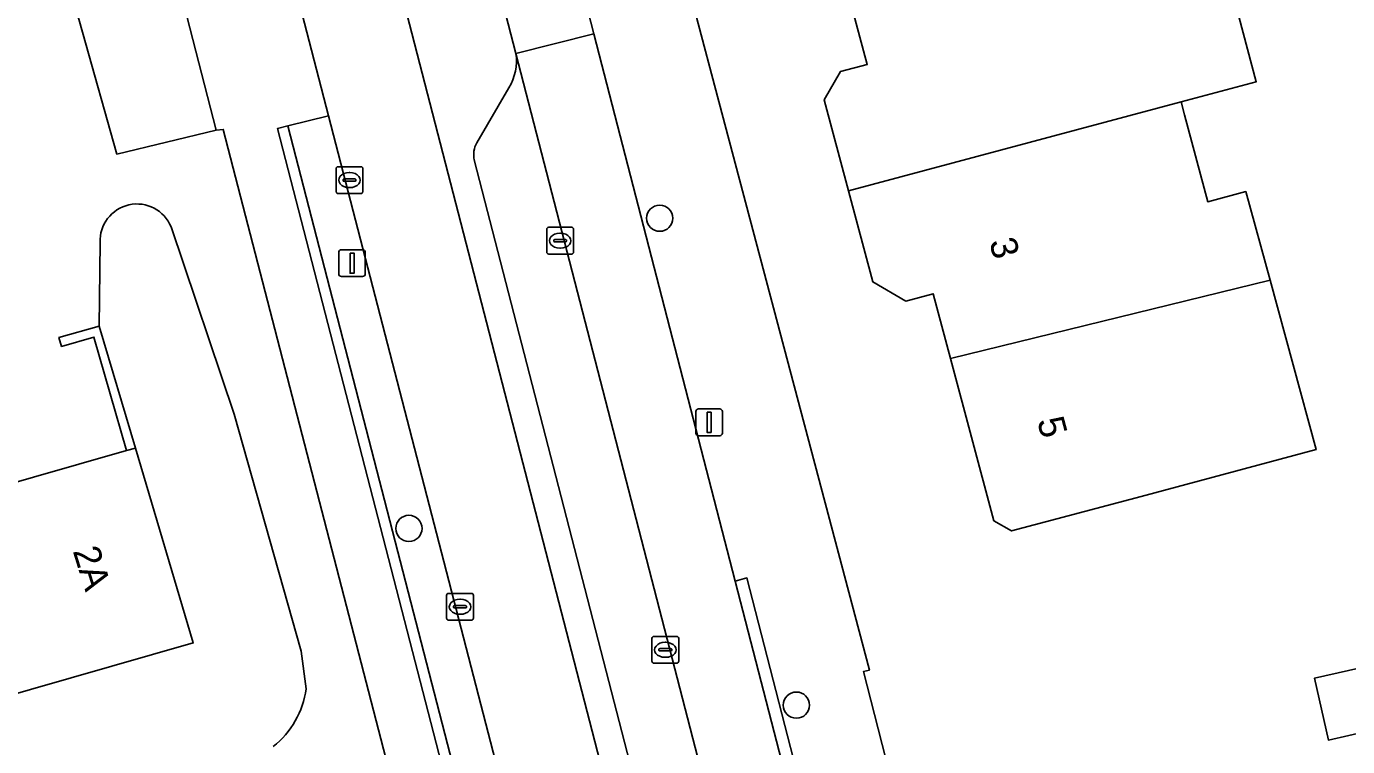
# Model space of a CAD drawing. Extents: x 161772 to 163126, y 383092 to 383917.
# Drawn here: x 161947.91 to 161997.2, y 383422.23 to 383449.11 of the extents above; entities that cross this region are included whole.
import ezdxf

# ---------------------------------------------------------------- set-up
doc = ezdxf.new("R2010")
doc.units = 0
for name, color, linetype in [('IMGEO_Berm_open', 7, 'Continuous'), ('IMGEO_Boom', 7, 'Continuous'), ('IMGEO_Erf', 7, 'Continuous'), ('IMGEO_Fietspad_gesloten', 7, 'Continuous'), ('IMGEO_Groenvoorziening', 7, 'Continuous'), ('IMGEO_Haag', 7, 'Continuous'), ('IMGEO_Kolk', 7, 'Continuous'), ('IMGEO_Lichtmast', 7, 'Continuous'), ('IMGEO_Muur', 7, 'Continuous'), ('IMGEO_Pand', 7, 'Continuous'), ('IMGEO_Pand_nummerreeks', 7, 'Continuous'), ('IMGEO_Parkeervlak_open', 7, 'Continuous'), ('IMGEO_Rijbaan_lokaal_gesloten', 7, 'Continuous'), ('IMGEO_Rijbaan_lokaal_open', 7, 'Continuous'), ('IMGEO_Voetpad_gesloten', 7, 'Continuous'), ('IMGEO_Voetpad_open', 7, 'Continuous'), ('IMGEO_Walbescherming', 7, 'Continuous'), ('IMGEO_Waterloop', 7, 'Continuous')]:
    doc.layers.add(name, color=color, linetype=linetype)

msp = doc.modelspace()

# ---------------------------------------------------------------- linework, layer by layer
at = {"layer": 'IMGEO_Berm_open'}
for points in [[(161966.176, 383448.104), (161964.092, 383456.148)], [(161960.66, 383455.182), (161976.137, 383395.25)], [(161964.718, 383444.768), (161965.915, 383446.823)], [(161979.059, 383386.635), (161978.765, 383388.191), (161977.523, 383394.063), (161974.044, 383407.626), (161973.608, 383407.52), (161972.355, 383412.364), (161972.788, 383412.467), (161964.622, 383444.131)]]:
    msp.add_lwpolyline(points, dxfattribs=at)
for centre, radius, start, end in [((161964.228, 383447.834), 1.967, 329.0743, 7.8932), ((161965.47, 383444.329), 0.871, 149.7296, 193.1297)]:
    msp.add_arc(centre, radius, start, end, dxfattribs=at)
at = {"layer": 'IMGEO_Boom'}
for centre in [(161971.54, 383441.954), (161962.184, 383430.374), (161976.638, 383423.776)]:
    msp.add_circle(centre, 0.489, dxfattribs=at)
at = {"layer": 'IMGEO_Erf'}
for points in [[(162013.474, 383465.049), (162000.265, 383462.051), (162000.295, 383461.907), (161996.785, 383460.931), (161992.404, 383459.714), (161973.318, 383454.411), (161972.09, 383452.564), (161979.364, 383425.078), (161979.14, 383425.031), (161985.923, 383398.52), (161987.571, 383390.708)], [(161866.529, 383464.754), (161898.723, 383436.347), (161906.157, 383429.286), (161917.07, 383418.263), (161917.924, 383417.129), (161918.722, 383415.427), (161919.191, 383415.03), (161919.767, 383414.817), (161921.715, 383415.47), (161923.158, 383415.885), (161932.392, 383419.644), (161945.017, 383423.484), (161942.925, 383430.779), (161951.649, 383433.279), (161950.435, 383437.514), (161949.224, 383437.166), (161949.129, 383437.498), (161950.624, 383437.926), (161950.666, 383441.043)], [(161955.259, 383445.271), (161954.993, 383445.237), (161951.289, 383444.345), (161948.732, 383453.465), (161952.601, 383454.538), (161952.504, 383454.913), (161950.628, 383462.756)], [(161968.312, 383393.79), (161964.267, 383410.402), (161955.259, 383445.271)], [(161953.31, 383441.626), (161955.669, 383434.637), (161958.168, 383425.797), (161958.354, 383424.386)]]:
    msp.add_lwpolyline(points, dxfattribs=at)
for points in [[(161984.667, 383430.279), (161984.004, 383430.663), (161982.385, 383436.719), (161981.739, 383439.133), (161980.721, 383438.861), (161979.488, 383439.574), (161978.579, 383442.975), (161977.67, 383446.373), (161978.28, 383447.427), (161979.282, 383447.695), (161978.237, 383451.598), (161991.651, 383455.067), (161992.979, 383450.097), (161993.795, 383447.047), (161990.987, 383446.296), (161991.115, 383445.818), (161991.983, 383442.57), (161993.405, 383442.951), (161994.309, 383439.636), (161996.032, 383433.317), (161989.498, 383431.57)], [(161999.521, 383423.16), (161996.483, 383422.474), (161995.961, 383424.783), (161998.999, 383425.469), (162002.59, 383426.28), (162003.111, 383423.97)]]:
    msp.add_lwpolyline(points, close=True, dxfattribs=at)
for centre, radius, start, end in [((161952.037, 383441.113), 1.373, 21.9639, 182.9055), ((161954.996, 383424.873), 3.394, 308.8224, 351.7508)]:
    msp.add_arc(centre, radius, start, end, dxfattribs=at)
at = {"layer": 'IMGEO_Fietspad_gesloten'}
for points in [[(161952.442, 383474.059), (161953.677, 383468.263), (161953.29, 383468.191), (161956.569, 383455.884), (161959.186, 383445.78), (161968.079, 383411.396), (161969.508, 383405.824), (161971.921, 383396.62)], [(161976.137, 383395.25), (161960.66, 383455.182)]]:
    msp.add_lwpolyline(points, dxfattribs=at)
at = {"layer": 'IMGEO_Groenvoorziening'}
for points in [[(161957.668, 383445.398), (161966.55, 383410.99), (161968.079, 383411.396), (161959.186, 383445.78)], [(161957.668, 383445.398), (161957.28, 383445.3), (161966.164, 383410.887), (161966.55, 383410.99)]]:
    msp.add_lwpolyline(points, close=True, dxfattribs=at)
at = {"layer": 'IMGEO_Haag'}
msp.add_lwpolyline([(161957.668, 383445.398), (161957.28, 383445.3), (161966.164, 383410.887), (161966.55, 383410.99)], close=True, dxfattribs=at)
at = {"layer": 'IMGEO_Kolk'}
for p, q in [((161959.466, 383442.95), (161959.466, 383443.802)), ((161959.541, 383443.876), (161960.393, 383443.876)), ((161960.467, 383443.802), (161960.467, 383442.95)), ((161959.725, 383443.37), (161959.725, 383443.382)), ((161960.163, 383443.333), (161959.765, 383443.333)), ((161959.768, 383443.419), (161960.166, 383443.419)), ((161959.954, 383443.656), (161959.979, 383443.656)), ((161960.209, 383443.382), (161960.209, 383443.37)), ((161960.393, 383442.876), (161959.541, 383442.876)), ((161959.977, 383443.096), (161959.952, 383443.096)), ((161967.325, 383440.688), (161967.325, 383441.54)), ((161967.4, 383441.614), (161968.252, 383441.614)), ((161967.813, 383441.394), (161967.838, 383441.394)), ((161968.326, 383441.54), (161968.326, 383440.688)), ((161967.584, 383441.108), (161967.584, 383441.12)), ((161968.022, 383441.071), (161967.624, 383441.071)), ((161967.627, 383441.157), (161968.025, 383441.157)), ((161968.068, 383441.12), (161968.068, 383441.108)), ((161968.252, 383440.614), (161967.4, 383440.614)), ((161967.836, 383440.834), (161967.811, 383440.834)), ((161963.591, 383427.022), (161963.591, 383427.874)), ((161963.666, 383427.948), (161964.518, 383427.948)), ((161964.079, 383427.728), (161964.104, 383427.728)), ((161964.592, 383427.874), (161964.592, 383427.022)), ((161963.85, 383427.442), (161963.85, 383427.454)), ((161964.288, 383427.405), (161963.89, 383427.405)), ((161963.893, 383427.491), (161964.291, 383427.491)), ((161964.102, 383427.168), (161964.077, 383427.168)), ((161964.334, 383427.454), (161964.334, 383427.442)), ((161964.518, 383426.948), (161963.666, 383426.948)), ((161971.25, 383425.416), (161971.25, 383426.268)), ((161971.325, 383426.342), (161972.177, 383426.342)), ((161971.738, 383426.122), (161971.763, 383426.122)), ((161972.251, 383426.268), (161972.251, 383425.416)), ((161971.509, 383425.836), (161971.509, 383425.848)), ((161971.947, 383425.799), (161971.549, 383425.799)), ((161971.552, 383425.885), (161971.95, 383425.885)), ((161971.761, 383425.562), (161971.736, 383425.562)), ((161971.993, 383425.848), (161971.993, 383425.836)), ((161972.177, 383425.342), (161971.325, 383425.342))]:
    msp.add_line(p, q, dxfattribs=at)
for points in [[(161959.466, 383442.95), (161959.466, 383443.802)], [(161959.541, 383443.876), (161960.393, 383443.876)], [(161960.467, 383443.802), (161960.467, 383442.95)], [(161960.393, 383442.876), (161959.541, 383442.876)], [(161967.325, 383440.688), (161967.325, 383441.54)], [(161967.4, 383441.614), (161968.252, 383441.614)], [(161968.326, 383441.54), (161968.326, 383440.688)], [(161968.252, 383440.614), (161967.4, 383440.614)], [(161963.591, 383427.022), (161963.591, 383427.874)], [(161963.666, 383427.948), (161964.518, 383427.948)], [(161964.592, 383427.874), (161964.592, 383427.022)], [(161964.518, 383426.948), (161963.666, 383426.948)], [(161971.25, 383425.416), (161971.25, 383426.268)], [(161971.325, 383426.342), (161972.177, 383426.342)], [(161972.251, 383426.268), (161972.251, 383425.416)], [(161972.177, 383425.342), (161971.325, 383425.342)]]:
    msp.add_lwpolyline(points, dxfattribs=at)
for centre, radius, start, end in [((161959.543, 383443.8), 0.0765, 91.552, 178.448), ((161959.543, 383443.8), 0.0765, 91.552, 178.448), ((161960.391, 383443.8), 0.0765, 1.552, 88.448), ((161960.391, 383443.8), 0.0765, 1.552, 88.448), ((161959.765, 383443.379), 0.0403, 85.8775, 175.7526), ((161959.762, 383443.369), 0.0366, 178.938, 274.7102), ((161960.166, 383443.376), 0.043, 264.8664, 352.4533), ((161960.17, 383443.381), 0.0386, 1.7309, 96.639), ((161959.543, 383442.952), 0.0765, 181.552, 268.448), ((161959.543, 383442.952), 0.0765, 181.552, 268.448), ((161960.391, 383442.952), 0.0765, 271.552, 358.448), ((161960.391, 383442.952), 0.0765, 271.552, 358.448), ((161967.402, 383441.538), 0.0765, 91.552, 178.448), ((161967.402, 383441.538), 0.0765, 91.552, 178.448), ((161968.25, 383441.538), 0.0765, 1.552, 88.448), ((161968.25, 383441.538), 0.0765, 1.552, 88.448), ((161967.624, 383441.117), 0.0403, 85.8775, 175.7526), ((161967.621, 383441.107), 0.0366, 178.938, 274.7102), ((161968.025, 383441.114), 0.043, 264.8664, 352.4533), ((161968.029, 383441.119), 0.0386, 1.7309, 96.639), ((161967.402, 383440.69), 0.0765, 181.552, 268.448), ((161967.402, 383440.69), 0.0765, 181.552, 268.448), ((161968.25, 383440.69), 0.0765, 271.552, 358.448), ((161968.25, 383440.69), 0.0765, 271.552, 358.448), ((161963.668, 383427.872), 0.0765, 91.552, 178.448), ((161963.668, 383427.872), 0.0765, 91.552, 178.448), ((161964.516, 383427.872), 0.0765, 1.552, 88.448), ((161964.516, 383427.872), 0.0765, 1.552, 88.448), ((161963.89, 383427.451), 0.0403, 85.8775, 175.7526), ((161963.887, 383427.441), 0.0366, 178.938, 274.7102), ((161964.291, 383427.448), 0.043, 264.8664, 352.4533), ((161964.295, 383427.453), 0.0386, 1.7309, 96.639), ((161963.668, 383427.024), 0.0765, 181.552, 268.448), ((161963.668, 383427.024), 0.0765, 181.552, 268.448), ((161964.516, 383427.024), 0.0765, 271.552, 358.448), ((161964.516, 383427.024), 0.0765, 271.552, 358.448), ((161971.327, 383426.266), 0.0765, 91.552, 178.448), ((161971.327, 383426.266), 0.0765, 91.552, 178.448), ((161972.175, 383426.266), 0.0765, 1.552, 88.448), ((161972.175, 383426.266), 0.0765, 1.552, 88.448), ((161971.549, 383425.845), 0.0403, 85.8775, 175.7526), ((161971.546, 383425.835), 0.0366, 178.938, 274.7102), ((161971.95, 383425.842), 0.043, 264.8664, 352.4533), ((161971.954, 383425.847), 0.0386, 1.7309, 96.639), ((161971.327, 383425.418), 0.0765, 181.552, 268.448), ((161971.327, 383425.418), 0.0765, 181.552, 268.448), ((161972.175, 383425.418), 0.0765, 271.552, 358.448), ((161972.175, 383425.418), 0.0765, 271.552, 358.448)]:
    msp.add_arc(centre, radius, start, end, dxfattribs=at)
for centre, major_axis, ratio, start_param, end_param in [((161959.953, 383443.376), (-0.387, 0.002), 0.722429, 4.712389, 7.853982), ((161959.978, 383443.376), (-0.39, 0.002), 0.717154, 1.570796, 4.712389), ((161967.812, 383441.114), (-0.387, 0.002), 0.722429, 4.712389, 7.853982), ((161967.837, 383441.114), (-0.39, 0.002), 0.717154, 1.570796, 4.712389), ((161964.078, 383427.448), (-0.387, 0.002), 0.722429, 4.712389, 7.853982), ((161964.103, 383427.448), (-0.39, 0.002), 0.717154, 1.570796, 4.712389), ((161971.737, 383425.842), (-0.387, 0.002), 0.722429, 4.712389, 7.853982), ((161971.762, 383425.842), (-0.39, 0.002), 0.717154, 1.570796, 4.712389)]:
    msp.add_ellipse(centre, major_axis=major_axis, ratio=ratio, start_param=start_param, end_param=end_param, dxfattribs=at)
at = {"layer": 'IMGEO_Lichtmast'}
for p, q in [((161959.566, 383439.877), (161959.566, 383440.677)), ((161959.566, 383440.677), (161959.566, 383439.877)), ((161959.666, 383440.777), (161960.456, 383440.777)), ((161960.456, 383440.777), (161959.666, 383440.777)), ((161960.556, 383440.677), (161960.556, 383439.877)), ((161960.556, 383439.877), (161960.556, 383440.677)), ((161960.456, 383439.777), (161959.666, 383439.777)), ((161959.666, 383439.777), (161960.456, 383439.777)), ((161972.888, 383433.933), (161972.888, 383434.733)), ((161972.888, 383434.733), (161972.888, 383433.933)), ((161972.988, 383434.833), (161973.778, 383434.833)), ((161973.778, 383434.833), (161972.988, 383434.833)), ((161973.878, 383434.733), (161973.878, 383433.933)), ((161973.878, 383433.933), (161973.878, 383434.733)), ((161973.778, 383433.833), (161972.988, 383433.833)), ((161972.988, 383433.833), (161973.778, 383433.833))]:
    msp.add_line(p, q, dxfattribs=at)
for points in [[(161959.986, 383440.652), (161960.136, 383440.652), (161960.136, 383439.902), (161959.986, 383439.902), (161959.986, 383440.652)], [(161973.308, 383434.708), (161973.458, 383434.708), (161973.458, 383433.958), (161973.308, 383433.958), (161973.308, 383434.708)]]:
    msp.add_lwpolyline(points, dxfattribs=at)
for centre, start, end in [((161959.666, 383440.677), 90, 180), ((161959.666, 383440.677), 90, 180), ((161960.456, 383440.677), 0, 90), ((161960.456, 383440.677), 360, 90), ((161959.666, 383439.877), 180, 270), ((161959.666, 383439.877), 180, 270), ((161960.456, 383439.877), 270, 0), ((161960.456, 383439.877), 270, 0), ((161972.988, 383434.733), 90, 180), ((161972.988, 383434.733), 90, 180), ((161973.778, 383434.733), 0, 90), ((161973.778, 383434.733), 360, 90), ((161972.988, 383433.933), 180, 270), ((161972.988, 383433.933), 180, 270), ((161973.778, 383433.933), 270, 0), ((161973.778, 383433.933), 270, 0)]:
    msp.add_arc(centre, 0.1, start, end, dxfattribs=at)
at = {"layer": 'IMGEO_Muur'}
msp.add_lwpolyline([(161950.624, 383437.926), (161949.129, 383437.498), (161949.224, 383437.166), (161950.435, 383437.514), (161951.649, 383433.279), (161951.978, 383433.373)], close=True, dxfattribs=at)
at = {"layer": 'IMGEO_Pand'}
for points in [[(161992.979, 383450.097), (161991.651, 383455.067), (161978.237, 383451.598), (161979.282, 383447.695), (161978.28, 383447.427), (161977.67, 383446.373), (161978.579, 383442.975), (161990.987, 383446.296), (161993.795, 383447.047)], [(161993.405, 383442.951), (161991.983, 383442.57), (161991.115, 383445.818), (161990.987, 383446.296), (161978.579, 383442.975), (161979.488, 383439.574), (161980.721, 383438.861), (161981.739, 383439.133), (161982.385, 383436.719), (161994.309, 383439.636)], [(161994.309, 383439.636), (161982.385, 383436.719), (161984.004, 383430.663), (161984.667, 383430.279), (161989.498, 383431.57), (161996.032, 383433.317)], [(161951.978, 383433.373), (161951.649, 383433.279), (161942.925, 383430.779), (161945.017, 383423.484), (161954.141, 383426.1)], [(161998.999, 383425.469), (161995.961, 383424.783), (161996.483, 383422.474), (161999.521, 383423.16)]]:
    msp.add_lwpolyline(points, close=True, dxfattribs=at)
at = {"layer": 'IMGEO_Parkeervlak_open'}
for points in [[(161979.748, 383395.513), (161966.176, 383448.104)], [(161965.915, 383446.823), (161964.718, 383444.768)], [(161964.622, 383444.131), (161972.788, 383412.467)]]:
    msp.add_lwpolyline(points, dxfattribs=at)
for centre, radius, start, end in [((161964.228, 383447.834), 1.967, 329.0743, 7.8932), ((161965.47, 383444.329), 0.871, 149.7296, 193.1297)]:
    msp.add_arc(centre, radius, start, end, dxfattribs=at)
at = {"layer": 'IMGEO_Rijbaan_lokaal_gesloten'}
msp.add_lwpolyline([(161982.017, 383384.028), (161982.127, 383383.237), (161982.536, 383379.669), (161985.559, 383379.831), (161984.753, 383386.092), (161984.052, 383390.021), (161982.996, 383394.943), (161979.878, 383407.029), (161978.62, 383411.896), (161976.872, 383418.678), (161974.349, 383428.407), (161969.081, 383448.833), (161966.176, 383448.104), (161979.748, 383395.513)], dxfattribs=at)
at = {"layer": 'IMGEO_Rijbaan_lokaal_open'}
msp.add_lwpolyline([(161963.711, 383469.44), (161963.422, 383470.668), (161960.478, 383470.016), (161963.068, 383459.895), (161964.092, 383456.148), (161966.176, 383448.104), (161969.081, 383448.833), (161968.765, 383450.11)], dxfattribs=at)
at = {"layer": 'IMGEO_Voetpad_gesloten'}
for points in [[(161969.94, 383396.311), (161967.591, 383405.339), (161967.979, 383405.437), (161969.508, 383405.824), (161968.079, 383411.396), (161966.55, 383410.99), (161966.164, 383410.887), (161957.28, 383445.3), (161957.668, 383445.398), (161959.186, 383445.78), (161956.569, 383455.884), (161955.312, 383455.554), (161954.925, 383455.453), (161952.31, 383465.637)], [(161950.628, 383462.756), (161952.504, 383454.913), (161952.601, 383454.538), (161954.993, 383445.237), (161955.259, 383445.271), (161964.267, 383410.402), (161968.312, 383393.79)]]:
    msp.add_lwpolyline(points, dxfattribs=at)
at = {"layer": 'IMGEO_Voetpad_open'}
for points in [[(161979.14, 383425.031), (161979.364, 383425.078), (161972.09, 383452.564), (161970.936, 383457.241)], [(161968.765, 383450.11), (161969.081, 383448.833), (161974.349, 383428.407), (161974.791, 383428.524), (161977.289, 383418.811), (161976.872, 383418.678), (161978.62, 383411.896), (161979.059, 383412.019), (161980.294, 383407.171), (161979.878, 383407.029), (161982.996, 383394.943), (161983.422, 383395.021), (161984.476, 383390.121), (161984.052, 383390.021), (161984.753, 383386.092), (161985.559, 383379.831), (161985.786, 383377.081)], [(161987.571, 383390.708), (161985.923, 383398.52), (161979.14, 383425.031)]]:
    msp.add_lwpolyline(points, dxfattribs=at)
for points in [[(161952.601, 383454.538), (161948.732, 383453.465), (161951.289, 383444.345), (161954.993, 383445.237)], [(161974.349, 383428.407), (161976.872, 383418.678), (161977.289, 383418.811), (161974.791, 383428.524)]]:
    msp.add_lwpolyline(points, close=True, dxfattribs=at)
at = {"layer": 'IMGEO_Walbescherming'}
for points in [[(161953.31, 383441.626), (161955.669, 383434.637), (161958.168, 383425.797), (161958.354, 383424.386)], [(161950.624, 383437.926), (161950.666, 383441.043)]]:
    msp.add_lwpolyline(points, dxfattribs=at)
msp.add_arc((161952.037, 383441.113), 1.373, 21.9639, 182.9055, dxfattribs=at)
at = {"layer": 'IMGEO_Waterloop'}
for points in [[(161958.354, 383424.386), (161958.168, 383425.797), (161955.669, 383434.637), (161953.31, 383441.626)], [(161950.666, 383441.043), (161950.624, 383437.926), (161951.978, 383433.373), (161954.141, 383426.1), (161945.017, 383423.484), (161932.392, 383419.644), (161923.158, 383415.885), (161921.715, 383415.47), (161919.767, 383414.817), (161921.977, 383411.178), (161923.508, 383411.796), (161924.901, 383412.364), (161928.349, 383413.652)]]:
    msp.add_lwpolyline(points, dxfattribs=at)
for centre, radius, start, end in [((161952.037, 383441.113), 1.373, 21.9639, 182.9055), ((161954.996, 383424.873), 3.394, 308.8224, 351.7508)]:
    msp.add_arc(centre, radius, start, end, dxfattribs=at)

# ---------------------------------------------------------------- texts
at = {"layer": 'IMGEO_Pand_nummerreeks'}
for s, rotation, p in [('3', 284.9712, (161983.827, 383441.082)), ('5', 284.9714, (161985.613, 383434.398)), ('2A', 287.2704, (161949.638, 383429.535))]:
    msp.add_text(s, height=1, rotation=rotation, dxfattribs=at).set_placement(p)

doc.saveas('drawing.dxf')
